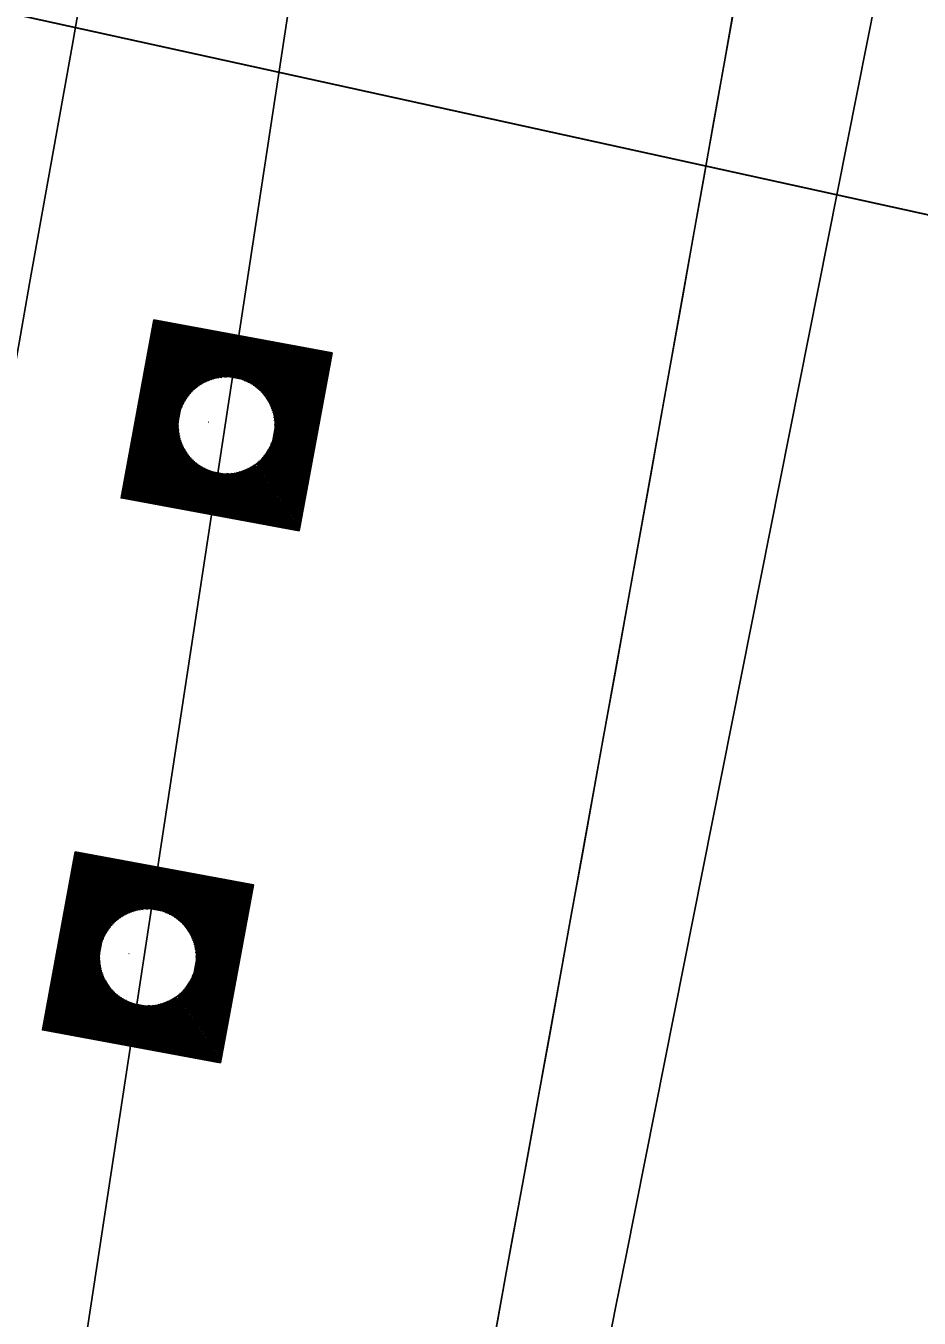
# Model space of a CAD drawing. Extents: x 14104283 to 14120882, y 8635219 to 8671666.
# Drawn here: x 14107916.32 to 14107949.55, y 8639738.27 to 8639786.38 of the extents above; entities that cross this region are included whole.
import ezdxf

# ---------------------------------------------------------------- set-up
doc = ezdxf.new("R2010")
doc.units = 0
for name, color, linetype in [('dsnCellElements', 7, 'Continuous'), ('dsnNonPlotable', 7, 'Continuous'), ('dsnPaintPlaceBrokenLineWhite', 7, 'Continuous'), ('dsnShadingPaved', 7, 'Continuous'), ('dsnStdLabel', 7, 'Continuous'), ('dsnStgShadingPrevPav', 7, 'Continuous')]:
    doc.layers.add(name, color=color, linetype=linetype)

msp = doc.modelspace()

# ---------------------------------------------------------------- linework, layer by layer
at = {"layer": 'dsnCellElements'}
for centre in [(14107923.782, 8639771.506), (14107920.855, 8639751.7)]:
    msp.add_circle(centre, 1.815, dxfattribs=at)
at = {"layer": 'dsnNonPlotable'}
for p, q in [((14107923.105, 8639771.632), (14107923.104, 8639771.628)), ((14107920.153, 8639751.839), (14107920.152, 8639751.835))]:
    msp.add_line(p, q, dxfattribs=at)
for points in [[(14107490.451, 8639880.296), (14107826.839, 8641411.275), (14108813.308, 8641194.528), (14108476.919, 8639663.548)], [(14107651.309, 8639844.938), (14107987.697, 8641375.918), (14108480.931, 8641267.544), (14108144.543, 8639736.564)]]:
    msp.add_lwpolyline(points, close=True, dxfattribs=at)
at = {"layer": 'dsnPaintPlaceBrokenLineWhite'}
msp.add_line((14107897.232, 8639597.803), (14108002.801, 8640289.797), dxfattribs=at)
at = {"layer": 'dsnShadingPaved'}
msp.add_line((14108002.801, 8640289.797), (14107897.232, 8639597.803), dxfattribs=at)
at = {"layer": 'dsnStdLabel'}
for points in [[(14107926.483, 8639767.582), (14107927.706, 8639774.208), (14107921.08, 8639775.431), (14107919.857, 8639768.805), (14107926.483, 8639767.582)], [(14107926.48, 8639767.583), (14107927.702, 8639774.205), (14107921.083, 8639775.427), (14107919.861, 8639768.808), (14107926.484, 8639767.586)], [(14107926.476, 8639767.583), (14107927.698, 8639774.203), (14107921.086, 8639775.423), (14107919.866, 8639768.811), (14107926.485, 8639767.589)], [(14107926.468, 8639767.74), (14107927.655, 8639774.173), (14107921.115, 8639775.38), (14107919.908, 8639768.84), (14107926.491, 8639767.625)], [(14107926.439, 8639767.782), (14107927.613, 8639774.144), (14107921.144, 8639775.338), (14107919.95, 8639768.869), (14107926.498, 8639767.661)], [(14107926.41, 8639767.824), (14107927.571, 8639774.115), (14107921.173, 8639775.296), (14107919.992, 8639768.898), (14107926.505, 8639767.696)], [(14107926.381, 8639767.867), (14107927.529, 8639774.086), (14107921.202, 8639775.253), (14107920.035, 8639768.927), (14107926.468, 8639767.74)], [(14107926.352, 8639767.909), (14107927.486, 8639774.057), (14107921.231, 8639775.211), (14107920.077, 8639768.956), (14107926.439, 8639767.782)], [(14107926.323, 8639767.951), (14107927.444, 8639774.028), (14107921.26, 8639775.169), (14107920.119, 8639768.985), (14107926.41, 8639767.824)], [(14107926.294, 8639767.994), (14107927.402, 8639773.999), (14107921.289, 8639775.127), (14107920.162, 8639769.014), (14107926.381, 8639767.867)], [(14107926.264, 8639768.036), (14107927.359, 8639773.97), (14107921.318, 8639775.084), (14107920.204, 8639769.043), (14107926.352, 8639767.909)], [(14107926.235, 8639768.078), (14107927.317, 8639773.941), (14107921.348, 8639775.042), (14107920.246, 8639769.073), (14107926.323, 8639767.951)], [(14107926.206, 8639768.12), (14107927.275, 8639773.911), (14107921.377, 8639775), (14107920.288, 8639769.102), (14107926.294, 8639767.994)], [(14107926.177, 8639768.163), (14107927.233, 8639773.882), (14107921.406, 8639774.957), (14107920.331, 8639769.131), (14107926.264, 8639768.036)], [(14107926.148, 8639768.205), (14107927.19, 8639773.853), (14107921.435, 8639774.915), (14107920.373, 8639769.16), (14107926.235, 8639768.078)], [(14107926.119, 8639768.247), (14107927.148, 8639773.824), (14107921.464, 8639774.873), (14107920.415, 8639769.189), (14107926.206, 8639768.12)], [(14107926.09, 8639768.29), (14107927.106, 8639773.795), (14107921.493, 8639774.831), (14107920.458, 8639769.218), (14107926.177, 8639768.163)], [(14107926.061, 8639768.332), (14107927.063, 8639773.766), (14107921.522, 8639774.788), (14107920.5, 8639769.247), (14107926.148, 8639768.205)], [(14107926.032, 8639768.374), (14107927.021, 8639773.737), (14107921.551, 8639774.746), (14107920.542, 8639769.276), (14107926.119, 8639768.247)], [(14107926.003, 8639768.416), (14107926.979, 8639773.708), (14107921.58, 8639774.704), (14107920.584, 8639769.305), (14107926.09, 8639768.29)], [(14107925.973, 8639768.459), (14107926.937, 8639773.679), (14107921.61, 8639774.661), (14107920.627, 8639769.335), (14107926.061, 8639768.332)], [(14107925.944, 8639768.501), (14107926.894, 8639773.649), (14107921.639, 8639774.619), (14107920.669, 8639769.364), (14107926.032, 8639768.374)], [(14107925.915, 8639768.543), (14107926.852, 8639773.62), (14107921.668, 8639774.577), (14107920.711, 8639769.393), (14107926.003, 8639768.416)], [(14107925.886, 8639768.586), (14107926.81, 8639773.591), (14107921.697, 8639774.535), (14107920.754, 8639769.422), (14107925.973, 8639768.459)], [(14107925.857, 8639768.628), (14107926.767, 8639773.562), (14107921.726, 8639774.492), (14107920.796, 8639769.451), (14107925.944, 8639768.501)], [(14107925.828, 8639768.67), (14107926.725, 8639773.533), (14107921.755, 8639774.45), (14107920.838, 8639769.48), (14107925.915, 8639768.543)], [(14107925.799, 8639768.712), (14107926.683, 8639773.504), (14107921.784, 8639774.408), (14107920.88, 8639769.509), (14107925.886, 8639768.586)], [(14107925.77, 8639768.755), (14107926.641, 8639773.475), (14107921.813, 8639774.365), (14107920.923, 8639769.538), (14107925.857, 8639768.628)], [(14107925.741, 8639768.797), (14107926.598, 8639773.446), (14107921.842, 8639774.323), (14107920.965, 8639769.567), (14107925.828, 8639768.67)], [(14107925.711, 8639768.839), (14107926.556, 8639773.417), (14107921.872, 8639774.281), (14107921.007, 8639769.597), (14107925.799, 8639768.712)], [(14107925.682, 8639768.882), (14107926.514, 8639773.387), (14107921.901, 8639774.239), (14107921.05, 8639769.626), (14107925.77, 8639768.755)], [(14107925.653, 8639768.924), (14107926.471, 8639773.358), (14107921.93, 8639774.196), (14107921.092, 8639769.655), (14107925.741, 8639768.797)], [(14107925.624, 8639768.966), (14107926.429, 8639773.329), (14107921.959, 8639774.154), (14107921.134, 8639769.684), (14107925.711, 8639768.839)], [(14107925.595, 8639769.008), (14107926.387, 8639773.3), (14107921.988, 8639774.112), (14107921.176, 8639769.713), (14107925.682, 8639768.882)], [(14107925.566, 8639769.051), (14107926.345, 8639773.271), (14107922.017, 8639774.069), (14107921.219, 8639769.742), (14107925.653, 8639768.924)], [(14107925.537, 8639769.093), (14107926.302, 8639773.242), (14107922.046, 8639774.027), (14107921.261, 8639769.771), (14107925.624, 8639768.966)], [(14107925.508, 8639769.135), (14107926.26, 8639773.213), (14107922.075, 8639773.985), (14107921.303, 8639769.8), (14107925.595, 8639769.008)], [(14107925.479, 8639769.178), (14107926.218, 8639773.184), (14107922.104, 8639773.943), (14107921.346, 8639769.829), (14107925.566, 8639769.051)], [(14107925.449, 8639769.22), (14107926.175, 8639773.155), (14107922.134, 8639773.9), (14107921.388, 8639769.859), (14107925.537, 8639769.093)], [(14107925.42, 8639769.262), (14107926.133, 8639773.125), (14107922.163, 8639773.858), (14107921.43, 8639769.888), (14107925.508, 8639769.135)], [(14107925.391, 8639769.304), (14107926.091, 8639773.096), (14107922.192, 8639773.816), (14107921.472, 8639769.917), (14107925.479, 8639769.178)], [(14107925.362, 8639769.347), (14107926.049, 8639773.067), (14107922.221, 8639773.773), (14107921.515, 8639769.946), (14107925.449, 8639769.22)], [(14107925.333, 8639769.389), (14107926.006, 8639773.038), (14107922.25, 8639773.731), (14107921.557, 8639769.975), (14107925.42, 8639769.262)], [(14107925.304, 8639769.431), (14107925.964, 8639773.009), (14107922.279, 8639773.689), (14107921.599, 8639770.004), (14107925.391, 8639769.304)], [(14107925.275, 8639769.474), (14107925.922, 8639772.98), (14107922.308, 8639773.647), (14107921.642, 8639770.033), (14107925.362, 8639769.347)], [(14107925.246, 8639769.516), (14107925.879, 8639772.951), (14107922.337, 8639773.604), (14107921.684, 8639770.062), (14107925.333, 8639769.389)], [(14107923.769, 8639773.303), (14107922.366, 8639773.562), (14107922.108, 8639772.16)], [(14107923.612, 8639773.295), (14107922.396, 8639773.52), (14107922.171, 8639772.303)], [(14107923.494, 8639773.28), (14107922.425, 8639773.477), (14107922.227, 8639772.408)], [(14107923.396, 8639773.261), (14107922.454, 8639773.435), (14107922.28, 8639772.493)], [(14107923.31, 8639773.24), (14107922.483, 8639773.393), (14107922.33, 8639772.566)], [(14107923.233, 8639773.218), (14107922.512, 8639773.351), (14107922.379, 8639772.63)], [(14107923.163, 8639773.194), (14107922.541, 8639773.308), (14107922.426, 8639772.686)], [(14107923.099, 8639773.169), (14107922.57, 8639773.266), (14107922.473, 8639772.738)], [(14107923.039, 8639773.143), (14107922.599, 8639773.224), (14107922.518, 8639772.784)], [(14107922.983, 8639773.116), (14107922.628, 8639773.182), (14107922.563, 8639772.827)], [(14107922.93, 8639773.089), (14107922.658, 8639773.139), (14107922.607, 8639772.867)], [(14107922.881, 8639773.061), (14107922.687, 8639773.097), (14107922.651, 8639772.903)], [(14107922.834, 8639773.033), (14107922.716, 8639773.055), (14107922.694, 8639772.937)], [(14107922.789, 8639773.004), (14107922.745, 8639773.012), (14107922.737, 8639772.968)], [(14107925.578, 8639771.519), (14107925.837, 8639772.922), (14107924.435, 8639773.18)], [(14107925.57, 8639771.676), (14107925.795, 8639772.893), (14107924.579, 8639773.117)], [(14107925.555, 8639771.794), (14107925.753, 8639772.863), (14107924.683, 8639773.061)], [(14107925.537, 8639771.893), (14107925.71, 8639772.834), (14107924.768, 8639773.008)], [(14107925.515, 8639771.978), (14107925.668, 8639772.805), (14107924.841, 8639772.958)], [(14107925.493, 8639772.055), (14107925.626, 8639772.776), (14107924.905, 8639772.909)], [(14107925.469, 8639772.125), (14107925.583, 8639772.747), (14107924.961, 8639772.862)], [(14107925.444, 8639772.189), (14107925.541, 8639772.718), (14107925.013, 8639772.815)], [(14107925.418, 8639772.249), (14107925.499, 8639772.689), (14107925.059, 8639772.77)], [(14107925.391, 8639772.305), (14107925.457, 8639772.66), (14107925.102, 8639772.725)], [(14107925.364, 8639772.358), (14107925.414, 8639772.631), (14107925.142, 8639772.681)], [(14107925.336, 8639772.408), (14107925.372, 8639772.601), (14107925.178, 8639772.637)], [(14107925.308, 8639772.455), (14107925.33, 8639772.572), (14107925.212, 8639772.594)], [(14107925.279, 8639772.499), (14107925.287, 8639772.543), (14107925.243, 8639772.551)], [(14107921.985, 8639771.494), (14107921.726, 8639770.091), (14107923.128, 8639769.833)], [(14107921.993, 8639771.337), (14107921.768, 8639770.121), (14107922.985, 8639769.896)], [(14107922.008, 8639771.219), (14107921.811, 8639770.15), (14107922.88, 8639769.952)], [(14107922.027, 8639771.121), (14107921.853, 8639770.179), (14107922.795, 8639770.005)], [(14107922.048, 8639771.035), (14107921.895, 8639770.208), (14107922.722, 8639770.055)], [(14107922.071, 8639770.958), (14107921.938, 8639770.237), (14107922.659, 8639770.104)], [(14107922.095, 8639770.888), (14107921.98, 8639770.266), (14107922.602, 8639770.151)], [(14107922.12, 8639770.824), (14107922.022, 8639770.295), (14107922.551, 8639770.198)], [(14107922.145, 8639770.764), (14107922.064, 8639770.324), (14107922.504, 8639770.243)], [(14107922.172, 8639770.708), (14107922.107, 8639770.353), (14107922.461, 8639770.288)], [(14107922.199, 8639770.655), (14107922.149, 8639770.382), (14107922.422, 8639770.332)], [(14107922.227, 8639770.606), (14107922.191, 8639770.412), (14107922.385, 8639770.376)], [(14107925.158, 8639769.643), (14107925.336, 8639770.605)], [(14107925.187, 8639769.6), (14107925.392, 8639770.71)], [(14107925.217, 8639769.558), (14107925.455, 8639770.853)], [(14107922.255, 8639770.558), (14107922.233, 8639770.441), (14107922.351, 8639770.419)], [(14107922.284, 8639770.514), (14107922.276, 8639770.47), (14107922.32, 8639770.462)], [(14107924.925, 8639769.981), (14107924.956, 8639770.147)], [(14107924.955, 8639769.939), (14107925, 8639770.186)], [(14107924.984, 8639769.896), (14107925.045, 8639770.229)], [(14107925.013, 8639769.854), (14107925.09, 8639770.275)], [(14107925.042, 8639769.812), (14107925.137, 8639770.327)], [(14107925.071, 8639769.77), (14107925.184, 8639770.383)], [(14107925.1, 8639769.727), (14107925.233, 8639770.447)], [(14107925.129, 8639769.685), (14107925.283, 8639770.52)], [(14107923.795, 8639769.71), (14107925.304, 8639769.431)], [(14107923.951, 8639769.718), (14107925.275, 8639769.474)], [(14107924.069, 8639769.733), (14107925.246, 8639769.516)], [(14107924.168, 8639769.752), (14107925.217, 8639769.558)], [(14107924.253, 8639769.773), (14107925.187, 8639769.6)], [(14107924.33, 8639769.795), (14107925.158, 8639769.643)], [(14107924.4, 8639769.819), (14107925.129, 8639769.685)], [(14107924.464, 8639769.845), (14107925.1, 8639769.727)], [(14107924.524, 8639769.87), (14107925.071, 8639769.77)], [(14107924.58, 8639769.897), (14107925.042, 8639769.812)], [(14107924.633, 8639769.924), (14107925.013, 8639769.854)], [(14107924.683, 8639769.952), (14107924.984, 8639769.896)], [(14107924.73, 8639769.98), (14107924.955, 8639769.939)], [(14107924.774, 8639770.009), (14107924.925, 8639769.981)], [(14107923.557, 8639747.776), (14107924.78, 8639754.402), (14107918.153, 8639755.625), (14107916.931, 8639748.998), (14107923.557, 8639747.776)], [(14107923.553, 8639747.776), (14107924.775, 8639754.399), (14107918.156, 8639755.62), (14107916.935, 8639749.001), (14107923.558, 8639747.779)], [(14107923.55, 8639747.777), (14107924.771, 8639754.396), (14107918.159, 8639755.616), (14107916.939, 8639749.004), (14107923.558, 8639747.783)], [(14107923.542, 8639747.934), (14107924.729, 8639754.367), (14107918.188, 8639755.574), (14107916.981, 8639749.033), (14107923.565, 8639747.819)], [(14107923.513, 8639747.976), (14107924.687, 8639754.338), (14107918.217, 8639755.532), (14107917.024, 8639749.062), (14107923.572, 8639747.854)], [(14107923.484, 8639748.018), (14107924.644, 8639754.309), (14107918.247, 8639755.489), (14107917.066, 8639749.092), (14107923.578, 8639747.89)], [(14107923.455, 8639748.06), (14107924.602, 8639754.28), (14107918.276, 8639755.447), (14107917.108, 8639749.121), (14107923.542, 8639747.934)], [(14107923.425, 8639748.103), (14107924.56, 8639754.251), (14107918.305, 8639755.405), (14107917.151, 8639749.15), (14107923.513, 8639747.976)], [(14107923.396, 8639748.145), (14107924.518, 8639754.222), (14107918.334, 8639755.363), (14107917.193, 8639749.179), (14107923.484, 8639748.018)], [(14107923.367, 8639748.187), (14107924.475, 8639754.192), (14107918.363, 8639755.32), (14107917.235, 8639749.208), (14107923.455, 8639748.06)], [(14107923.338, 8639748.23), (14107924.433, 8639754.163), (14107918.392, 8639755.278), (14107917.277, 8639749.237), (14107923.425, 8639748.103)], [(14107923.309, 8639748.272), (14107924.391, 8639754.134), (14107918.421, 8639755.236), (14107917.32, 8639749.266), (14107923.396, 8639748.145)], [(14107923.28, 8639748.314), (14107924.348, 8639754.105), (14107918.45, 8639755.193), (14107917.362, 8639749.295), (14107923.367, 8639748.187)], [(14107923.251, 8639748.356), (14107924.306, 8639754.076), (14107918.479, 8639755.151), (14107917.404, 8639749.324), (14107923.338, 8639748.23)], [(14107923.222, 8639748.399), (14107924.264, 8639754.047), (14107918.509, 8639755.109), (14107917.447, 8639749.354), (14107923.309, 8639748.272)], [(14107923.193, 8639748.441), (14107924.222, 8639754.018), (14107918.538, 8639755.067), (14107917.489, 8639749.383), (14107923.28, 8639748.314)], [(14107923.163, 8639748.483), (14107924.179, 8639753.989), (14107918.567, 8639755.024), (14107917.531, 8639749.412), (14107923.251, 8639748.356)], [(14107923.134, 8639748.526), (14107924.137, 8639753.96), (14107918.596, 8639754.982), (14107917.573, 8639749.441), (14107923.222, 8639748.399)], [(14107923.105, 8639748.568), (14107924.095, 8639753.93), (14107918.625, 8639754.94), (14107917.616, 8639749.47), (14107923.193, 8639748.441)], [(14107923.076, 8639748.61), (14107924.052, 8639753.901), (14107918.654, 8639754.897), (14107917.658, 8639749.499), (14107923.163, 8639748.483)], [(14107923.047, 8639748.652), (14107924.01, 8639753.872), (14107918.683, 8639754.855), (14107917.7, 8639749.528), (14107923.134, 8639748.526)], [(14107923.018, 8639748.695), (14107923.968, 8639753.843), (14107918.712, 8639754.813), (14107917.743, 8639749.557), (14107923.105, 8639748.568)], [(14107922.989, 8639748.737), (14107923.926, 8639753.814), (14107918.741, 8639754.771), (14107917.785, 8639749.586), (14107923.076, 8639748.61)], [(14107922.96, 8639748.779), (14107923.883, 8639753.785), (14107918.771, 8639754.728), (14107917.827, 8639749.616), (14107923.047, 8639748.652)], [(14107922.931, 8639748.822), (14107923.841, 8639753.756), (14107918.8, 8639754.686), (14107917.869, 8639749.645), (14107923.018, 8639748.695)], [(14107922.901, 8639748.864), (14107923.799, 8639753.727), (14107918.829, 8639754.644), (14107917.912, 8639749.674), (14107922.989, 8639748.737)], [(14107922.872, 8639748.906), (14107923.756, 8639753.698), (14107918.858, 8639754.601), (14107917.954, 8639749.703), (14107922.96, 8639748.779)], [(14107922.843, 8639748.948), (14107923.714, 8639753.668), (14107918.887, 8639754.559), (14107917.996, 8639749.732), (14107922.931, 8639748.822)], [(14107922.814, 8639748.991), (14107923.672, 8639753.639), (14107918.916, 8639754.517), (14107918.039, 8639749.761), (14107922.901, 8639748.864)], [(14107922.785, 8639749.033), (14107923.63, 8639753.61), (14107918.945, 8639754.475), (14107918.081, 8639749.79), (14107922.872, 8639748.906)], [(14107922.756, 8639749.075), (14107923.587, 8639753.581), (14107918.974, 8639754.432), (14107918.123, 8639749.819), (14107922.843, 8639748.948)], [(14107922.727, 8639749.117), (14107923.545, 8639753.552), (14107919.003, 8639754.39), (14107918.165, 8639749.848), (14107922.814, 8639748.991)], [(14107922.698, 8639749.16), (14107923.503, 8639753.523), (14107919.033, 8639754.348), (14107918.208, 8639749.878), (14107922.785, 8639749.033)], [(14107922.669, 8639749.202), (14107923.46, 8639753.494), (14107919.062, 8639754.305), (14107918.25, 8639749.907), (14107922.756, 8639749.075)], [(14107922.639, 8639749.244), (14107923.418, 8639753.465), (14107919.091, 8639754.263), (14107918.292, 8639749.936), (14107922.727, 8639749.117)], [(14107922.61, 8639749.287), (14107923.376, 8639753.436), (14107919.12, 8639754.221), (14107918.335, 8639749.965), (14107922.698, 8639749.16)], [(14107922.581, 8639749.329), (14107923.334, 8639753.406), (14107919.149, 8639754.179), (14107918.377, 8639749.994), (14107922.669, 8639749.202)], [(14107922.552, 8639749.371), (14107923.291, 8639753.377), (14107919.178, 8639754.136), (14107918.419, 8639750.023), (14107922.639, 8639749.244)], [(14107922.523, 8639749.413), (14107923.249, 8639753.348), (14107919.207, 8639754.094), (14107918.461, 8639750.052), (14107922.61, 8639749.287)], [(14107922.494, 8639749.456), (14107923.207, 8639753.319), (14107919.236, 8639754.052), (14107918.504, 8639750.081), (14107922.581, 8639749.329)], [(14107922.465, 8639749.498), (14107923.164, 8639753.29), (14107919.265, 8639754.009), (14107918.546, 8639750.11), (14107922.552, 8639749.371)], [(14107922.436, 8639749.54), (14107923.122, 8639753.261), (14107919.295, 8639753.967), (14107918.588, 8639750.14), (14107922.523, 8639749.413)], [(14107922.407, 8639749.583), (14107923.08, 8639753.232), (14107919.324, 8639753.925), (14107918.631, 8639750.169), (14107922.494, 8639749.456)], [(14107922.377, 8639749.625), (14107923.038, 8639753.203), (14107919.353, 8639753.883), (14107918.673, 8639750.198), (14107922.465, 8639749.498)], [(14107922.348, 8639749.667), (14107922.995, 8639753.174), (14107919.382, 8639753.84), (14107918.715, 8639750.227), (14107922.436, 8639749.54)], [(14107922.319, 8639749.709), (14107922.953, 8639753.144), (14107919.411, 8639753.798), (14107918.757, 8639750.256), (14107922.407, 8639749.583)], [(14107920.842, 8639753.497), (14107919.44, 8639753.756), (14107919.181, 8639752.354)], [(14107920.686, 8639753.489), (14107919.469, 8639753.713), (14107919.245, 8639752.497)], [(14107920.568, 8639753.474), (14107919.498, 8639753.671), (14107919.301, 8639752.602)], [(14107920.469, 8639753.455), (14107919.527, 8639753.629), (14107919.354, 8639752.687)], [(14107920.383, 8639753.434), (14107919.557, 8639753.587), (14107919.404, 8639752.76)], [(14107920.307, 8639753.411), (14107919.586, 8639753.544), (14107919.453, 8639752.823)], [(14107920.237, 8639753.387), (14107919.615, 8639753.502), (14107919.5, 8639752.88)], [(14107920.172, 8639753.362), (14107919.644, 8639753.46), (14107919.546, 8639752.931)], [(14107920.113, 8639753.336), (14107919.673, 8639753.417), (14107919.592, 8639752.978)], [(14107920.057, 8639753.31), (14107919.702, 8639753.375), (14107919.637, 8639753.021)], [(14107920.004, 8639753.283), (14107919.731, 8639753.333), (14107919.681, 8639753.06)], [(14107919.954, 8639753.255), (14107919.76, 8639753.291), (14107919.725, 8639753.097)], [(14107922.652, 8639751.713), (14107922.911, 8639753.115), (14107921.509, 8639753.374)], [(14107922.644, 8639751.87), (14107922.868, 8639753.086), (14107921.652, 8639753.311)], [(14107922.629, 8639751.988), (14107922.826, 8639753.057), (14107921.757, 8639753.254)], [(14107919.907, 8639753.227), (14107919.789, 8639753.248), (14107919.768, 8639753.131)], [(14107919.863, 8639753.198), (14107919.819, 8639753.206), (14107919.81, 8639753.162)], [(14107922.61, 8639752.086), (14107922.784, 8639753.028), (14107921.842, 8639753.202)], [(14107922.589, 8639752.172), (14107922.742, 8639752.999), (14107921.915, 8639753.151)], [(14107922.566, 8639752.249), (14107922.699, 8639752.97), (14107921.978, 8639753.103)], [(14107922.542, 8639752.319), (14107922.657, 8639752.941), (14107922.035, 8639753.055)], [(14107922.517, 8639752.383), (14107922.615, 8639752.912), (14107922.086, 8639753.009)], [(14107922.491, 8639752.443), (14107922.572, 8639752.882), (14107922.133, 8639752.964)], [(14107922.465, 8639752.499), (14107922.53, 8639752.853), (14107922.176, 8639752.919)], [(14107922.438, 8639752.552), (14107922.488, 8639752.824), (14107922.215, 8639752.875)], [(14107922.41, 8639752.601), (14107922.446, 8639752.795), (14107922.252, 8639752.831)], [(14107922.382, 8639752.648), (14107922.403, 8639752.766), (14107922.286, 8639752.788)], [(14107922.353, 8639752.693), (14107922.361, 8639752.737), (14107922.317, 8639752.745)], [(14107919.058, 8639751.687), (14107918.8, 8639750.285), (14107920.202, 8639750.026)], [(14107919.066, 8639751.531), (14107918.842, 8639750.314), (14107920.058, 8639750.09)], [(14107919.082, 8639751.413), (14107918.884, 8639750.343), (14107919.954, 8639750.146)], [(14107919.1, 8639751.314), (14107918.927, 8639750.372), (14107919.868, 8639750.199)], [(14107919.121, 8639751.228), (14107918.969, 8639750.401), (14107919.796, 8639750.249)], [(14107919.144, 8639751.152), (14107919.011, 8639750.431), (14107919.732, 8639750.298)], [(14107919.168, 8639751.082), (14107919.053, 8639750.46), (14107919.675, 8639750.345)], [(14107919.193, 8639751.017), (14107919.096, 8639750.489), (14107919.624, 8639750.391)], [(14107919.219, 8639750.957), (14107919.138, 8639750.518), (14107919.578, 8639750.437)], [(14107919.246, 8639750.901), (14107919.18, 8639750.547), (14107919.535, 8639750.482)], [(14107919.273, 8639750.849), (14107919.223, 8639750.576), (14107919.495, 8639750.526)], [(14107922.261, 8639749.794), (14107922.466, 8639750.903)], [(14107922.29, 8639749.752), (14107922.529, 8639751.047)], [(14107919.301, 8639750.799), (14107919.265, 8639750.605), (14107919.459, 8639750.569)], [(14107919.329, 8639750.752), (14107919.307, 8639750.634), (14107919.425, 8639750.613)], [(14107919.358, 8639750.707), (14107919.349, 8639750.663), (14107919.393, 8639750.655)], [(14107922.028, 8639750.132), (14107922.074, 8639750.38)], [(14107922.057, 8639750.09), (14107922.119, 8639750.422)], [(14107922.086, 8639750.048), (14107922.164, 8639750.469)], [(14107922.115, 8639750.005), (14107922.21, 8639750.52)], [(14107922.145, 8639749.963), (14107922.258, 8639750.577)], [(14107922.174, 8639749.921), (14107922.307, 8639750.641)], [(14107922.203, 8639749.879), (14107922.357, 8639750.713)], [(14107922.232, 8639749.836), (14107922.409, 8639750.798)], [(14107920.868, 8639749.903), (14107922.377, 8639749.625)], [(14107921.025, 8639749.911), (14107922.348, 8639749.667)], [(14107921.143, 8639749.927), (14107922.319, 8639749.709)], [(14107921.241, 8639749.945), (14107922.29, 8639749.752)], [(14107921.327, 8639749.966), (14107922.261, 8639749.794)], [(14107921.404, 8639749.989), (14107922.232, 8639749.836)], [(14107921.474, 8639750.013), (14107922.203, 8639749.879)], [(14107921.538, 8639750.038), (14107922.174, 8639749.921)], [(14107921.598, 8639750.064), (14107922.145, 8639749.963)], [(14107921.654, 8639750.091), (14107922.115, 8639750.005)], [(14107921.707, 8639750.118), (14107922.086, 8639750.048)], [(14107921.756, 8639750.146), (14107922.057, 8639750.09)], [(14107921.803, 8639750.174), (14107922.028, 8639750.132)], [(14107921.848, 8639750.202), (14107921.999, 8639750.175)], [(14107921.999, 8639750.175), (14107922.03, 8639750.34)]]:
    msp.add_lwpolyline(points, dxfattribs=at)
at = {"layer": 'dsnStgShadingPrevPav'}
msp.add_line((14107993.186, 8640015.442), (14107938.647, 8639740.604), dxfattribs=at)
msp.add_line((14107993.186, 8640015.442), (14107938.647, 8639740.604), dxfattribs=at)
for centre, radius, start, end in [((14098576.761, 8641447.78), 9456, 348.4493429, 351.6728455), ((14098576.761, 8641447.78), 9468, 347.8072551, 351.6728455), ((14098576.761, 8641447.78), 9468, 348.1945818, 351.6728455), ((14098576.761, 8641447.78), 9488, 348.2025245, 351.6728455), ((14098576.761, 8641447.78), 9488, 348.2025245, 351.6728455), ((14098576.761, 8641447.78), 9512, 348.1761969, 351.6535365), ((14098576.761, 8641447.78), 9512, 348.2120116, 351.6535365), ((14089678.7, 8643364.108), 18616, 348.0148074, 348.7760361), ((14089678.7, 8643364.108), 18616, 348.0148074, 348.7760361)]:
    msp.add_arc(centre, radius, start, end, dxfattribs=at)

doc.saveas('drawing.dxf')
